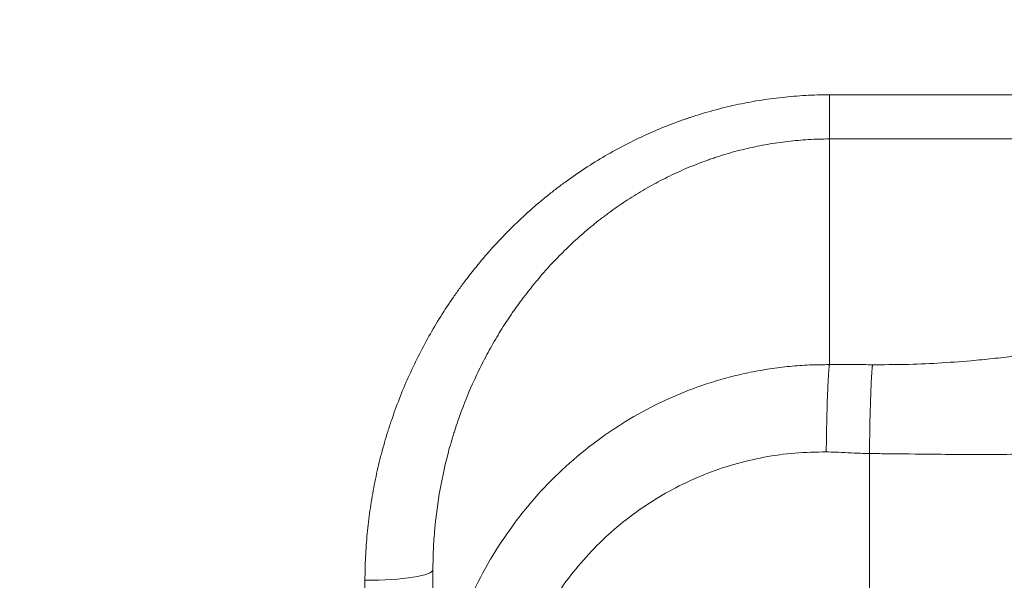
# Model space of a CAD drawing. Header units: millimetres. Extents: x -10 to 594, y 0 to 420.
# Tile 482 of 656: x 255.25 to 259.6, y 241.02 to 243.5. Entities that reach past the tile are written whole.
import ezdxf

# ---------------------------------------------------------------- set-up
doc = ezdxf.new("R2010")
doc.units = ezdxf.units.MM
doc.layers.add('1', color=7, linetype='Continuous', true_color=0xffffff)

msp = doc.modelspace()

# ---------------------------------------------------------------- linework, layer by layer
at = {"layer": '1', "color": 155, "linetype": 'Continuous', "lineweight": 13}
for p, q in [((258.8258, 243.1646), (273.6002, 243.1646)), ((258.8258, 243.1646), (273.6002, 243.1646)), ((273.6003, 242.9696), (258.8258, 242.9696)), ((273.6003, 242.9696), (258.8258, 242.9696)), ((259.0025, 236.7017), (259.0025, 241.5808)), ((259.0025, 236.7017), (259.0025, 241.5808))]:
    msp.add_line(p, q, dxfattribs=at)
for centre, major_axis, ratio, start_param, end_param in [((258.8258, 243.2646), (0, 0.3), 0.000043, 3.324195, 4.372694), ((258.8258, 243.2646), (0, 0.3), 0.000043, 3.324195, 4.372694), ((258.8262, 193.8009), (0, 50), 0.000043, 0.182602, 0.271201), ((258.8262, 193.8009), (0, 50), 0.000043, 0.182602, 0.271201), ((256.7758, 241.0678), (-0.3, 0), 0.15568, 1.57084, 3.141636), ((256.7758, 241.0678), (-0.3, 0), 0.15568, 1.57084, 3.141636), ((256.7763, 239.1412), (0, -12.075), 0.000043, 4.556073, 4.646609)]:
    msp.add_ellipse(centre, major_axis=major_axis, ratio=ratio, start_param=start_param, end_param=end_param, dxfattribs=at)
at = {"layer": '1', "color": 155, "linetype": 'Continuous', "lineweight": 18}
msp.add_ellipse((257.0762, 193.8009), major_axis=(0, -48.25), ratio=0.000043, start_param=3.343801, end_param=3.420974, dxfattribs=at)
msp.add_ellipse((257.0762, 193.8009), major_axis=(0, -48.25), ratio=0.000043, start_param=3.343801, end_param=3.420974, dxfattribs=at)
for points, degree, knots in [([(284.5775, 228.952), (284.0629, 228.9537), (280.55, 228.9634), (275.5603, 228.9666), (269.0914, 228.9802), (261.365, 228.9915), (253.093, 229.0168), (246.1426, 229.049), (237.9324, 229.0832), (229.7221, 229.1468), (221.4104, 229.2176), (213.4798, 229.2702), (206.5459, 229.3815), (201.6653, 229.4947), (198.0087, 229.6097), (195.2838, 229.7122), (192.5623, 229.8322), (189.8445, 229.9721), (187.1323, 230.1347), (184.0013, 230.3579), (180.6656, 230.6437), (177.6764, 230.9464), (175.0308, 231.254), (172.7261, 231.5541), (170.7602, 231.8342), (169.0929, 232.0893), (167.4314, 232.3618), (165.7771, 232.6521), (164.1317, 232.9614), (162.4961, 233.2899), (160.8704, 233.6384), (159.2551, 234.0075), (157.6503, 234.3986), (156.0563, 234.8116), (154.4731, 235.2471), (153.0632, 235.6582), (151.8138, 236.0415), (150.5694, 236.4394), (149.3323, 236.855), (148.3094, 237.2112), (147.2341, 237.598), (146.0135, 238.0515), (144.899, 238.4795), (143.9937, 238.8395), (142.8887, 239.2923), (141.6886, 239.7983), (140.4932, 240.3166), (139.2067, 240.8922), (137.7303, 241.5763), (136.264, 242.2794), (134.678, 243.0648), (132.8161, 244.0185), (131.1016, 244.9316), (129.3667, 245.8869), (127.7818, 246.7884), (126.4595, 247.5595), (125.26, 248.2694), (124.2258, 248.9078), (123.5002, 249.3548), (122.9184, 249.7159), (122.4836, 249.9833)], 5, [0, 0, 0, 0, 0, 0, 0.015283, 0.104343, 0.148209, 0.192151, 0.229502, 0.260994, 0.310796, 0.392089, 0.436031, 0.476403, 0.496728, 0.517047, 0.537355, 0.544946, 0.557655, 0.577946, 0.598232, 0.618517, 0.638809, 0.657882, 0.668046, 0.678219, 0.688402, 0.698585, 0.708746, 0.718887, 0.729009, 0.739114, 0.749204, 0.759282, 0.76935, 0.779412, 0.78947, 0.799529, 0.804424, 0.809593, 0.819664, 0.829745, 0.833077, 0.83984, 0.849951, 0.856739, 0.860082, 0.870232, 0.880405, 0.890596, 0.900782, 0.910962, 0.921136, 0.935843, 0.956181, 0.961791, 0.973179, 0.97845, 0.983951, 1, 1, 1, 1, 1, 1]), ([(122.4836, 249.9833), (122.9184, 249.7159), (123.5002, 249.3548), (124.2258, 248.9078), (125.26, 248.2694), (126.4595, 247.5595), (127.7818, 246.7884), (129.3667, 245.8869), (131.1016, 244.9316), (132.8161, 244.0185), (134.678, 243.0648), (136.264, 242.2794), (137.7303, 241.5763), (139.2067, 240.8922), (140.4932, 240.3166), (141.6886, 239.7983), (142.8887, 239.2923), (143.9937, 238.8395), (144.899, 238.4795), (146.0135, 238.0515), (147.2341, 237.598), (148.3094, 237.2112), (149.3323, 236.855), (150.5694, 236.4394), (151.8138, 236.0415), (153.0632, 235.6582), (154.4731, 235.2471), (156.0563, 234.8116), (157.6503, 234.3986), (159.2551, 234.0075), (160.8704, 233.6384), (162.4961, 233.2899), (164.1317, 232.9614), (165.7771, 232.6521), (167.4314, 232.3618), (169.0929, 232.0893), (170.7602, 231.8342), (172.7261, 231.5541), (175.0308, 231.254), (177.6764, 230.9464), (180.6656, 230.6437), (184.0013, 230.3579), (187.1323, 230.1347), (189.8445, 229.9721), (192.5623, 229.8322), (195.2838, 229.7122), (198.0087, 229.6097), (201.6653, 229.4947), (206.5459, 229.3815), (213.4798, 229.2702), (221.4104, 229.2176), (229.7221, 229.1468), (237.9324, 229.0832), (246.1426, 229.049), (253.093, 229.0168), (261.365, 228.9915), (269.0914, 228.9802), (275.5603, 228.9666), (280.55, 228.9634), (284.0629, 228.9537), (284.5775, 228.952)], 5, [0, 0, 0, 0, 0, 0, 0.016049, 0.02155, 0.026821, 0.038209, 0.043819, 0.064157, 0.078864, 0.089038, 0.099218, 0.109404, 0.119595, 0.129768, 0.139918, 0.143261, 0.150049, 0.16016, 0.166923, 0.170255, 0.180336, 0.190407, 0.195576, 0.200471, 0.21053, 0.220588, 0.23065, 0.240718, 0.250796, 0.260886, 0.270991, 0.281113, 0.291254, 0.301415, 0.311598, 0.321781, 0.331954, 0.342118, 0.361191, 0.381483, 0.401768, 0.422054, 0.442345, 0.455054, 0.462645, 0.482953, 0.503272, 0.523597, 0.563969, 0.607911, 0.689204, 0.739006, 0.770498, 0.807849, 0.851791, 0.895657, 0.984717, 1, 1, 1, 1, 1, 1]), ([(284.8918, 228.8329), (284.3143, 228.8347), (280.7384, 228.844), (275.6857, 228.8459), (269.1536, 228.8579), (261.3639, 228.8673), (253.0915, 228.8905), (246.1409, 228.9208), (237.9303, 228.953), (229.7195, 229.0144), (221.4076, 229.0831), (213.4743, 229.1337), (206.536, 229.2433), (201.6513, 229.3553), (197.9908, 229.4694), (195.2621, 229.5714), (192.5362, 229.6908), (189.8134, 229.8303), (187.0949, 229.9925), (183.9554, 230.2156), (180.6096, 230.5014), (177.61, 230.8043), (174.9544, 231.1123), (172.6406, 231.413), (170.6666, 231.6937), (168.9917, 231.9496), (167.3224, 232.2229), (165.66, 232.5142), (164.006, 232.8246), (162.3615, 233.1545), (160.7268, 233.5044), (159.102, 233.8752), (157.4877, 234.2682), (155.8839, 234.6833), (154.2909, 235.121), (152.8716, 235.5344), (151.614, 235.9199), (150.3621, 236.3198), (149.1175, 236.7376), (148.0877, 237.0959), (147.0058, 237.4848), (145.7785, 237.9403), (144.6577, 238.3704), (143.7468, 238.7323), (142.6362, 239.187), (141.4304, 239.6951), (140.2293, 240.2154), (138.9366, 240.7935), (137.454, 241.4799), (135.9818, 242.1854), (134.3901, 242.973), (132.5222, 243.9292), (130.802, 244.8447), (129.0623, 245.8022), (127.4732, 246.7053), (126.1482, 247.4776), (124.9458, 248.1888), (123.9094, 248.8282), (123.1824, 249.2757), (122.5998, 249.6372), (122.1647, 249.9045)], 5, [0, 0, 0, 0, 0, 0, 0.017123, 0.106016, 0.1498, 0.19366, 0.230941, 0.262374, 0.312083, 0.393224, 0.437084, 0.477381, 0.497668, 0.517949, 0.53822, 0.545796, 0.558481, 0.578734, 0.598982, 0.619229, 0.639484, 0.658521, 0.668666, 0.67882, 0.688984, 0.699148, 0.70929, 0.719412, 0.729515, 0.739601, 0.749672, 0.759731, 0.769781, 0.779824, 0.789864, 0.799904, 0.80479, 0.809948, 0.820001, 0.830063, 0.833388, 0.840139, 0.850232, 0.857006, 0.860343, 0.870475, 0.880628, 0.8908, 0.900968, 0.911128, 0.921284, 0.935963, 0.956263, 0.961862, 0.973229, 0.97849, 0.983981, 1, 1, 1, 1, 1, 1]), ([(122.1647, 249.9045), (122.5998, 249.6372), (123.1824, 249.2757), (123.9094, 248.8282), (124.9458, 248.1888), (126.1482, 247.4776), (127.4732, 246.7053), (129.0623, 245.8022), (130.802, 244.8447), (132.5222, 243.9292), (134.3901, 242.973), (135.9818, 242.1854), (137.454, 241.4799), (138.9366, 240.7935), (140.2293, 240.2154), (141.4304, 239.6951), (142.6362, 239.187), (143.7468, 238.7323), (144.6577, 238.3704), (145.7785, 237.9403), (147.0058, 237.4848), (148.0877, 237.0959), (149.1175, 236.7376), (150.3621, 236.3198), (151.614, 235.9199), (152.8716, 235.5344), (154.2909, 235.121), (155.8839, 234.6833), (157.4877, 234.2682), (159.102, 233.8752), (160.7268, 233.5044), (162.3615, 233.1545), (164.006, 232.8246), (165.66, 232.5142), (167.3224, 232.2229), (168.9917, 231.9496), (170.6666, 231.6937), (172.6406, 231.413), (174.9544, 231.1123), (177.61, 230.8043), (180.6096, 230.5014), (183.9554, 230.2156), (187.0949, 229.9925), (189.8134, 229.8303), (192.5362, 229.6908), (195.2621, 229.5714), (197.9908, 229.4694), (201.6513, 229.3553), (206.536, 229.2433), (213.4743, 229.1337), (221.4076, 229.0831), (229.7195, 229.0144), (237.9303, 228.953), (246.1409, 228.9208), (253.0915, 228.8905), (261.3639, 228.8673), (269.1536, 228.8579), (275.6857, 228.8459), (280.7384, 228.844), (284.3143, 228.8347), (284.8918, 228.8329)], 5, [0, 0, 0, 0, 0, 0, 0.016019, 0.02151, 0.026771, 0.038138, 0.043737, 0.064037, 0.078716, 0.088872, 0.099032, 0.1092, 0.119372, 0.129525, 0.139657, 0.142994, 0.149768, 0.159861, 0.166612, 0.169937, 0.179999, 0.190052, 0.19521, 0.200096, 0.210136, 0.220176, 0.230219, 0.240269, 0.250328, 0.260399, 0.270485, 0.280588, 0.29071, 0.300852, 0.311016, 0.32118, 0.331334, 0.341479, 0.360516, 0.380771, 0.401018, 0.421266, 0.441519, 0.454204, 0.46178, 0.482051, 0.502332, 0.522619, 0.562916, 0.606776, 0.687917, 0.737626, 0.769059, 0.80634, 0.8502, 0.893984, 0.982877, 1, 1, 1, 1, 1, 1]), ([(130.6289, 243.3076), (130.8637, 243.1835), (131.3909, 242.9065), (132.213, 242.4799), (133.3342, 241.91), (134.7615, 241.2052), (136.26, 240.4886), (137.7707, 239.7907), (139.0908, 239.2018), (140.3168, 238.6719), (141.5469, 238.1548), (142.6819, 237.6911), (143.6181, 237.3201), (144.7661, 236.8807), (146.0214, 236.4159), (147.1314, 236.018), (148.1901, 235.6506), (149.467, 235.2232), (150.7522, 234.8138), (152.0447, 234.4189), (153.5039, 233.9951), (155.1391, 233.5472), (156.7843, 233.1229), (158.4395, 232.7215), (160.1041, 232.343), (161.7775, 231.9862), (163.4594, 231.6504), (165.1496, 231.3345), (166.8469, 231.0386), (168.5495, 230.7613), (170.2563, 230.502), (172.2642, 230.2182), (174.6169, 229.9145), (177.3154, 229.6037), (180.3599, 229.2988), (183.7491, 229.0122), (186.9254, 228.7892), (189.6719, 228.6276), (192.4167, 228.4893), (195.1618, 228.3713), (197.9076, 228.271), (201.586, 228.1593), (206.4897, 228.051), (213.4483, 227.9469), (221.3931, 227.9028), (229.7054, 227.8412), (237.9192, 227.7866), (246.1325, 227.7612), (253.0843, 227.7367), (261.3592, 227.7204), (269.3568, 227.7174), (276.097, 227.7106), (281.3557, 227.7137), (285.1358, 227.7053), (285.9197, 227.703)], 5, [0, 0, 0, 0, 0, 0, 0.00874, 0.019595, 0.030455, 0.041323, 0.052195, 0.063047, 0.073876, 0.077443, 0.084684, 0.095471, 0.102687, 0.106241, 0.116996, 0.12774, 0.133254, 0.138476, 0.149208, 0.159939, 0.170674, 0.181415, 0.192166, 0.202931, 0.213711, 0.22451, 0.235328, 0.246169, 0.257032, 0.267897, 0.278749, 0.289592, 0.309941, 0.331589, 0.353231, 0.374873, 0.39652, 0.410078, 0.418176, 0.439843, 0.461519, 0.483203, 0.526275, 0.573154, 0.659881, 0.713012, 0.746609, 0.786457, 0.833337, 0.880134, 0.975148, 1, 1, 1, 1, 1, 1]), ([(285.9197, 227.703), (285.1358, 227.7053), (281.3557, 227.7137), (276.097, 227.7106), (269.3568, 227.7174), (261.3592, 227.7204), (253.0843, 227.7367), (246.1325, 227.7612), (237.9192, 227.7866), (229.7054, 227.8412), (221.3931, 227.9028), (213.4483, 227.9469), (206.4897, 228.051), (201.586, 228.1593), (197.9076, 228.271), (195.1618, 228.3713), (192.4167, 228.4893), (189.6719, 228.6276), (186.9254, 228.7892), (183.7491, 229.0122), (180.3599, 229.2988), (177.3154, 229.6037), (174.6169, 229.9145), (172.2642, 230.2182), (170.2563, 230.502), (168.5495, 230.7613), (166.8469, 231.0386), (165.1496, 231.3345), (163.4594, 231.6504), (161.7775, 231.9862), (160.1041, 232.343), (158.4395, 232.7215), (156.7843, 233.1229), (155.1391, 233.5472), (153.5039, 233.9951), (152.0447, 234.4189), (150.7522, 234.8138), (149.467, 235.2232), (148.1901, 235.6506), (147.1314, 236.018), (146.0214, 236.4159), (144.7661, 236.8807), (143.6181, 237.3201), (142.6819, 237.6911), (141.5469, 238.1548), (140.3168, 238.6719), (139.0908, 239.2018), (137.7707, 239.7907), (136.26, 240.4886), (134.7615, 241.2052), (133.3342, 241.91), (132.213, 242.4799), (131.3909, 242.9065), (130.8637, 243.1835), (130.6289, 243.3076)], 5, [0, 0, 0, 0, 0, 0, 0.024852, 0.119866, 0.166663, 0.213543, 0.253391, 0.286988, 0.340119, 0.426846, 0.473725, 0.516797, 0.538481, 0.560157, 0.581824, 0.589922, 0.60348, 0.625127, 0.646769, 0.668411, 0.690059, 0.710408, 0.721251, 0.732103, 0.742968, 0.753831, 0.764672, 0.77549, 0.786289, 0.797069, 0.807834, 0.818585, 0.829326, 0.840061, 0.850792, 0.861524, 0.866746, 0.87226, 0.883004, 0.893759, 0.897313, 0.904529, 0.915316, 0.922557, 0.926124, 0.936953, 0.947805, 0.958677, 0.969545, 0.980405, 0.99126, 1, 1, 1, 1, 1, 1]), ([(258.8258, 242.9696), (258.7949, 242.9696), (258.7641, 242.9687), (258.7029, 242.9651), (258.6421, 242.9598), (258.552, 242.9466), (258.4629, 242.9284), (258.4041, 242.9129), (258.3603, 242.9), (258.3384, 242.8933), (258.3167, 242.886), (258.3022, 242.8811), (258.295, 242.8786), (258.259, 242.8657), (258.2307, 242.8547), (258.1749, 242.8313), (258.1474, 242.8189), (258.0934, 242.7926), (258.0402, 242.765), (257.9629, 242.7196), (257.913, 242.6866), (257.8761, 242.6609), (257.8579, 242.6478), (257.8398, 242.6344), (257.8278, 242.6253), (257.8219, 242.6208), (257.7923, 242.5978), (257.7692, 242.5789), (257.7241, 242.5401), (257.6801, 242.5004), (257.6174, 242.4379), (257.5578, 242.3726), (257.5013, 242.3045), (257.4656, 242.2572), (257.444, 242.2271), (257.4397, 242.221), (257.4312, 242.2089), (257.4185, 242.1906), (257.4062, 242.1721), (257.3821, 242.135), (257.3511, 242.0849), (257.3082, 242.008), (257.2819, 241.9556), (257.2442, 241.876), (257.2214, 241.8218), (257.1907, 241.7387), (257.181, 241.7107), (257.1697, 241.6753), (257.1674, 241.6682), (257.1631, 241.6539), (257.1566, 241.6326), (257.1505, 241.6111), (257.131, 241.5395), (257.118, 241.4817), (257.0971, 241.3652), (257.0891, 241.3064), (257.0812, 241.2175), (257.0771, 241.158), (257.0758, 241.0979), (257.0758, 241.0678)], 3, [0, 0, 0, 0, 0.03125, 0.03125, 0.0625, 0.09375, 0.125, 0.15625, 0.15625, 0.171875, 0.179687, 0.179687, 0.1875, 0.1875, 0.21875, 0.21875, 0.25, 0.25, 0.28125, 0.3125, 0.34375, 0.34375, 0.359375, 0.367188, 0.367188, 0.375, 0.375, 0.40625, 0.40625, 0.4375, 0.46875, 0.5, 0.53125, 0.5625, 0.5625, 0.570313, 0.570313, 0.578125, 0.59375, 0.59375, 0.625, 0.65625, 0.6875, 0.6875, 0.75, 0.75, 0.78125, 0.78125, 0.789063, 0.789063, 0.796875, 0.8125, 0.8125, 0.875, 0.875, 0.9375, 0.9375, 0.96875, 1, 1, 1, 1]), ([(258.8258, 242.9696), (258.7949, 242.9696), (258.7641, 242.9687), (258.7029, 242.9651), (258.6421, 242.9598), (258.552, 242.9466), (258.4629, 242.9284), (258.4041, 242.9129), (258.3603, 242.9), (258.3384, 242.8933), (258.3167, 242.886), (258.3022, 242.8811), (258.295, 242.8786), (258.259, 242.8657), (258.2307, 242.8547), (258.1749, 242.8313), (258.1474, 242.8189), (258.0934, 242.7926), (258.0402, 242.765), (257.9629, 242.7196), (257.913, 242.6866), (257.8761, 242.6609), (257.8579, 242.6478), (257.8398, 242.6344), (257.8278, 242.6253), (257.8219, 242.6208), (257.7923, 242.5978), (257.7692, 242.5789), (257.7241, 242.5401), (257.6801, 242.5004), (257.6174, 242.4379), (257.5578, 242.3726), (257.5013, 242.3045), (257.4656, 242.2572), (257.444, 242.2271), (257.4397, 242.221), (257.4312, 242.2089), (257.4185, 242.1906), (257.4062, 242.1721), (257.3821, 242.135), (257.3511, 242.0849), (257.3082, 242.008), (257.2819, 241.9556), (257.2442, 241.876), (257.2214, 241.8218), (257.1907, 241.7387), (257.181, 241.7107), (257.1697, 241.6753), (257.1674, 241.6682), (257.1631, 241.6539), (257.1566, 241.6326), (257.1505, 241.6111), (257.131, 241.5395), (257.118, 241.4817), (257.0971, 241.3652), (257.0891, 241.3064), (257.0812, 241.2175), (257.0771, 241.158), (257.0758, 241.0979), (257.0758, 241.0678)], 3, [0, 0, 0, 0, 0.03125, 0.03125, 0.0625, 0.09375, 0.125, 0.15625, 0.15625, 0.171875, 0.179688, 0.179688, 0.1875, 0.1875, 0.21875, 0.21875, 0.25, 0.25, 0.28125, 0.3125, 0.34375, 0.34375, 0.359375, 0.367188, 0.367188, 0.375, 0.375, 0.40625, 0.40625, 0.4375, 0.46875, 0.5, 0.53125, 0.5625, 0.5625, 0.570313, 0.570313, 0.578125, 0.59375, 0.59375, 0.625, 0.65625, 0.6875, 0.6875, 0.75, 0.75, 0.78125, 0.78125, 0.789062, 0.789062, 0.796875, 0.8125, 0.8125, 0.875, 0.875, 0.9375, 0.9375, 0.96875, 1, 1, 1, 1])]:
    msp.add_open_spline(points, degree=degree, knots=knots, dxfattribs=at)
at = {"layer": '1', "color": 155, "linetype": 'Continuous', "lineweight": 13}
for points, knots in [([(256.7758, 241.0211), (256.7758, 241.0557), (256.7766, 241.0902), (256.7799, 241.1589), (256.7848, 241.2273), (256.7968, 241.329), (256.8136, 241.4299), (256.835, 241.5299), (256.8524, 241.5959), (256.8666, 241.6453), (256.8715, 241.6617), (256.8792, 241.6862), (256.8818, 241.6944), (256.8871, 241.7107), (256.9007, 241.7514), (256.927, 241.8235), (256.9664, 241.9175), (257.0098, 242.0092), (257.0575, 242.0988), (257.1092, 242.1862), (257.1466, 242.2431), (257.1757, 242.2851), (257.188, 242.3025), (257.2006, 242.3198), (257.2057, 242.3267), (257.2082, 242.3301), (257.2159, 242.3404), (257.2417, 242.3746), (257.2897, 242.4344), (257.3571, 242.5108), (257.4281, 242.5839), (257.5026, 242.6535), (257.5547, 242.6976), (257.5946, 242.7299), (257.6081, 242.7405), (257.6354, 242.7613), (257.6492, 242.7716), (257.691, 242.8021), (257.7477, 242.8411), (257.8352, 242.8952), (257.9253, 242.9447), (258.0179, 242.9897), (258.0814, 243.0166), (258.1298, 243.0355), (258.1541, 243.0447), (258.1828, 243.0549), (258.1951, 243.0592), (258.2034, 243.062), (258.2075, 243.0634), (258.2448, 243.0758), (258.3114, 243.096), (258.4122, 243.1208), (258.514, 243.1403), (258.6169, 243.1542), (258.6861, 243.1599), (258.7557, 243.1637), (258.7907, 243.1646), (258.8258, 243.1646)], [0, 0, 0, 0, 0.03125, 0.03125, 0.0625, 0.09375, 0.125, 0.15625, 0.1875, 0.1875, 0.203125, 0.203125, 0.210938, 0.210938, 0.21875, 0.25, 0.28125, 0.3125, 0.34375, 0.375, 0.40625, 0.40625, 0.421875, 0.425781, 0.425781, 0.429688, 0.429688, 0.4375, 0.46875, 0.5, 0.53125, 0.5625, 0.59375, 0.59375, 0.609375, 0.609375, 0.625, 0.625, 0.65625, 0.6875, 0.71875, 0.75, 0.78125, 0.78125, 0.796875, 0.804688, 0.808594, 0.808594, 0.8125, 0.8125, 0.84375, 0.875, 0.90625, 0.9375, 0.96875, 0.96875, 1, 1, 1, 1]), ([(256.7758, 241.0211), (256.7758, 241.0557), (256.7766, 241.0902), (256.7799, 241.1589), (256.7848, 241.2273), (256.7968, 241.329), (256.8136, 241.4299), (256.835, 241.5299), (256.8524, 241.5959), (256.8666, 241.6453), (256.8715, 241.6617), (256.8792, 241.6862), (256.8818, 241.6944), (256.8871, 241.7107), (256.9007, 241.7514), (256.927, 241.8235), (256.9664, 241.9175), (257.0098, 242.0092), (257.0575, 242.0988), (257.1092, 242.1862), (257.1466, 242.2431), (257.1757, 242.2851), (257.188, 242.3025), (257.2006, 242.3198), (257.2057, 242.3267), (257.2082, 242.3301), (257.2159, 242.3404), (257.2417, 242.3746), (257.2897, 242.4344), (257.3571, 242.5108), (257.4281, 242.5839), (257.5026, 242.6535), (257.5547, 242.6976), (257.5946, 242.7299), (257.6081, 242.7405), (257.6354, 242.7613), (257.6492, 242.7716), (257.691, 242.8021), (257.7477, 242.8411), (257.8352, 242.8952), (257.9253, 242.9447), (258.0179, 242.9897), (258.0814, 243.0166), (258.1298, 243.0355), (258.1541, 243.0447), (258.1828, 243.0549), (258.1951, 243.0592), (258.2034, 243.062), (258.2075, 243.0634), (258.2448, 243.0758), (258.3114, 243.096), (258.4122, 243.1208), (258.514, 243.1403), (258.6169, 243.1542), (258.6861, 243.1599), (258.7557, 243.1637), (258.7907, 243.1646), (258.8258, 243.1646)], [0, 0, 0, 0, 0.03125, 0.03125, 0.0625, 0.09375, 0.125, 0.15625, 0.1875, 0.1875, 0.203125, 0.203125, 0.210937, 0.210937, 0.21875, 0.25, 0.28125, 0.3125, 0.34375, 0.375, 0.40625, 0.40625, 0.421875, 0.425781, 0.425781, 0.429687, 0.429687, 0.4375, 0.46875, 0.5, 0.53125, 0.5625, 0.59375, 0.59375, 0.609375, 0.609375, 0.625, 0.625, 0.65625, 0.6875, 0.71875, 0.75, 0.78125, 0.78125, 0.796875, 0.804687, 0.808594, 0.808594, 0.8125, 0.8125, 0.84375, 0.875, 0.90625, 0.9375, 0.96875, 0.96875, 1, 1, 1, 1]), ([(259.016, 241.973), (259.0635, 241.9731), (259.1601, 241.9731), (259.3061, 241.9794), (259.4351, 241.9887), (259.5476, 241.9997), (259.6443, 242.011), (259.7435, 242.0242), (259.8089, 242.0344), (259.8424, 242.0395)], [0, 0, 0, 0, 0.162781, 0.33033, 0.504971, 0.619745, 0.740234, 0.866864, 1, 1, 1, 1]), ([(259.016, 241.973), (259.0635, 241.9731), (259.1601, 241.9731), (259.3061, 241.9794), (259.4351, 241.9887), (259.5476, 241.9997), (259.6443, 242.011), (259.7435, 242.0242), (259.8089, 242.0344), (259.8424, 242.0395)], [0, 0, 0, 0, 0.162781, 0.33033, 0.504971, 0.619745, 0.740234, 0.866864, 1, 1, 1, 1]), ([(257.1067, 240.5176), (257.1182, 240.5786), (257.1447, 240.6901), (257.2207, 240.9136), (257.3496, 241.1675), (257.5655, 241.4445), (257.8257, 241.6704), (258.057, 241.8005), (258.2186, 241.8661), (258.3035, 241.8954), (258.3894, 241.9201), (258.476, 241.9401), (258.5632, 241.9556), (258.6506, 241.9663), (258.7382, 241.9727), (258.7965, 241.9731), (258.8256, 241.9733)], [0, 0, 0, 0, 0.076162, 0.140516, 0.289576, 0.423162, 0.569264, 0.709616, 0.746538, 0.783268, 0.819814, 0.856181, 0.892377, 0.928407, 0.964279, 1, 1, 1, 1]), ([(257.1067, 240.5176), (257.1182, 240.5786), (257.1447, 240.6901), (257.2207, 240.9136), (257.3496, 241.1675), (257.5655, 241.4445), (257.8257, 241.6704), (258.057, 241.8005), (258.2186, 241.8661), (258.3035, 241.8954), (258.3894, 241.9201), (258.476, 241.9401), (258.5632, 241.9556), (258.6506, 241.9663), (258.7382, 241.9727), (258.7965, 241.9731), (258.8256, 241.9733)], [0, 0, 0, 0, 0.076162, 0.140516, 0.289576, 0.423162, 0.569264, 0.709616, 0.746538, 0.783268, 0.819814, 0.856181, 0.892377, 0.928407, 0.964279, 1, 1, 1, 1]), ([(258.8256, 241.9733), (258.8389, 241.9733), (258.8706, 241.9731), (258.9209, 241.9732), (258.9711, 241.9733), (259.0028, 241.9731), (259.016, 241.973)], [0, 0, 0, 0, 0.208984, 0.500005, 0.792465, 1, 1, 1, 1]), ([(258.8256, 241.9733), (258.8389, 241.9733), (258.8706, 241.9731), (258.9209, 241.9732), (258.9711, 241.9733), (259.0028, 241.9731), (259.016, 241.973)], [0, 0, 0, 0, 0.208984, 0.500005, 0.792465, 1, 1, 1, 1]), ([(258.8118, 241.588), (258.7657, 241.5871), (258.6737, 241.5855), (258.5369, 241.5661), (258.4029, 241.5345), (258.2288, 241.4747), (258.0231, 241.3678), (257.8051, 241.1928), (257.6251, 240.9776), (257.5123, 240.7713), (257.4477, 240.5954), (257.4183, 240.4814), (257.4017, 240.3891), (257.3928, 240.3195), (257.3873, 240.2498), (257.3866, 240.2033), (257.3863, 240.18)], [0, 0, 0, 0, 0.062158, 0.124036, 0.185842, 0.247509, 0.371867, 0.496197, 0.622032, 0.747498, 0.810906, 0.874232, 0.905845, 0.93729, 0.968648, 1, 1, 1, 1]), ([(258.8118, 241.588), (258.7657, 241.5871), (258.6737, 241.5855), (258.5369, 241.5661), (258.4029, 241.5345), (258.2288, 241.4747), (258.0231, 241.3678), (257.8051, 241.1928), (257.6251, 240.9776), (257.5123, 240.7713), (257.4477, 240.5954), (257.4183, 240.4814), (257.4017, 240.3891), (257.3928, 240.3195), (257.3873, 240.2498), (257.3866, 240.2033), (257.3863, 240.18)], [0, 0, 0, 0, 0.062158, 0.124036, 0.185842, 0.247509, 0.371867, 0.496197, 0.622032, 0.747498, 0.810906, 0.874232, 0.905845, 0.93729, 0.968648, 1, 1, 1, 1]), ([(259.0025, 241.5808), (258.9893, 241.5811), (258.9575, 241.5818), (258.9072, 241.5844), (258.8569, 241.587), (258.8251, 241.5877), (258.8118, 241.588)], [0, 0, 0, 0, 0.208466, 0.500002, 0.791925, 1, 1, 1, 1]), ([(259.0025, 241.5808), (258.9893, 241.5811), (258.9575, 241.5818), (258.9072, 241.5844), (258.8569, 241.587), (258.8251, 241.5877), (258.8118, 241.588)], [0, 0, 0, 0, 0.208466, 0.500002, 0.791925, 1, 1, 1, 1]), ([(260.0684, 241.6035), (260.0293, 241.5992), (259.9487, 241.5904), (259.8239, 241.5829), (259.6923, 241.5782), (259.5625, 241.5764), (259.4236, 241.5763), (259.2634, 241.5778), (259.1196, 241.5795), (259.0268, 241.5805), (259.0025, 241.5808)], [0, 0, 0, 0, 0.120855, 0.24905, 0.367494, 0.498814, 0.612847, 0.749962, 0.934545, 1, 1, 1, 1]), ([(260.0684, 241.6035), (260.0293, 241.5992), (259.9487, 241.5904), (259.8239, 241.5829), (259.6923, 241.5782), (259.5625, 241.5764), (259.4236, 241.5763), (259.2634, 241.5778), (259.1196, 241.5795), (259.0268, 241.5805), (259.0025, 241.5808)], [0, 0, 0, 0, 0.120855, 0.24905, 0.367494, 0.498814, 0.612847, 0.749962, 0.934545, 1, 1, 1, 1])]:
    msp.add_open_spline(points, degree=3, knots=knots, dxfattribs=at)
for points, weights in [([(258.8118, 241.588), (258.8148, 241.892), (258.8256, 241.9733)], [1, 0.796156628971, 1]), ([(258.8118, 241.588), (258.8148, 241.892), (258.8256, 241.9733)], [1, 0.796156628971, 1]), ([(259.016, 241.973), (259.0054, 241.8902), (259.0025, 241.5808)], [1, 0.796168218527, 1]), ([(259.016, 241.973), (259.0054, 241.8902), (259.0025, 241.5808)], [1, 0.796168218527, 1])]:
    msp.add_rational_spline(points, weights, degree=2, dxfattribs=at)

doc.saveas('drawing.dxf')
